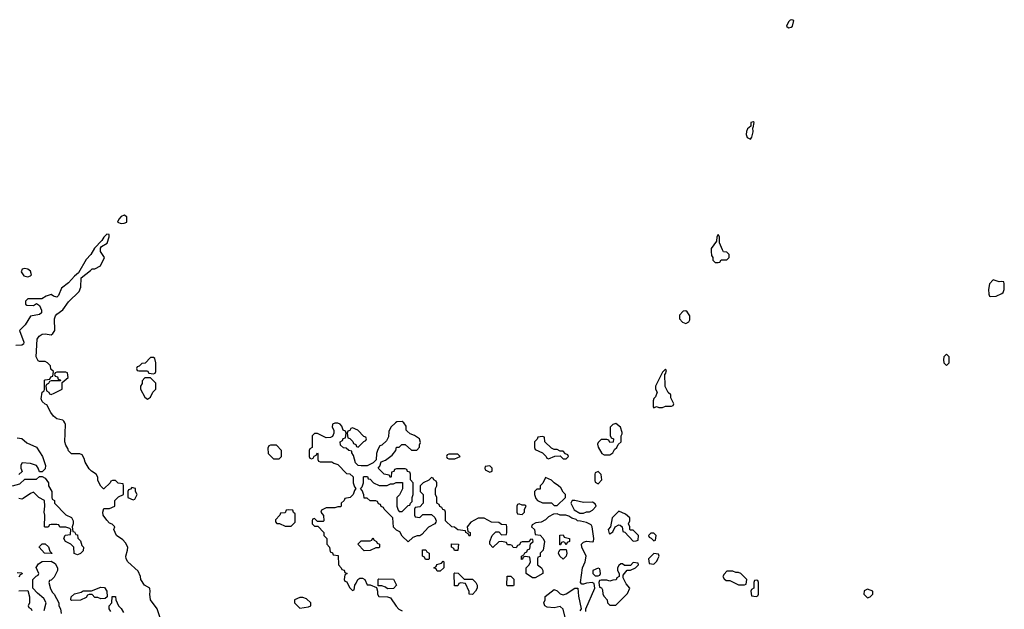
# Model space of a CAD drawing. Header units: inches. Extents: x 2380053 to 2584298, y 380219 to 546618.
# Tile 772 of 788: x 2484415 to 2491146, y 508726 to 512753. Entities that reach past the tile are written whole.
import ezdxf

# ---------------------------------------------------------------- set-up
doc = ezdxf.new("R2010")
doc.units = ezdxf.units.IN
doc.header["$MEASUREMENT"] = 0
for name, color, linetype in [('C4580', 7, 'Continuous'), ('C4581', 7, 'Continuous'), ('C4590', 7, 'Continuous'), ('C4591', 7, 'Continuous')]:
    doc.layers.add(name, color=color, linetype=linetype)

msp = doc.modelspace()

# ---------------------------------------------------------------- linework, layer by layer
at = {"layer": 'C4580', "color": 2, "elevation": 54}
for points in [[(2485390, 508626), (2485355.3, 508730), (2485309.3, 508790), (2485304, 508830), (2485308, 508848), (2485306, 508870), (2485269, 508890), (2485244, 508930), (2485242, 508950), (2485225.6, 508985.6), (2485154, 509050), (2485142.7, 509070), (2485140.9, 509090), (2485153.2, 509130), (2485154, 509150), (2485139.3, 509179.3), (2485120.2, 509200.2), (2485078, 509230), (2485058, 509270), (2485066, 509290), (2485048.4, 509308.4), (2485030, 509315.3), (2485010, 509334), (2484986, 509370), (2484984, 509390), (2484990, 509414), (2485030, 509414), (2485066, 509430), (2485066, 509470), (2485090, 509494), (2485126, 509510), (2485126, 509570), (2485122, 509582), (2485088.4, 509588.4), (2485070, 509606), (2485050, 509606), (2485038, 509602), (2485034, 509590), (2484991.6, 509548.4), (2484988.4, 509548.4), (2484970, 509566), (2484950, 509606), (2484948.7, 509628.7), (2484938, 509650), (2484906, 509670), (2484890, 509686), (2484862, 509730), (2484856.4, 509756.4), (2484842, 509782), (2484827.3, 509787.3), (2484770, 509788.7), (2484750, 509808.7), (2484745.2, 509825.2), (2484730, 509848), (2484724, 509870), (2484728.4, 509988.4), (2484722.8, 510000)], [(2486984.7, 510000), (2486952, 509970), (2486939.6, 509940.4), (2486936.9, 509903.1), (2486923.6, 509876.4), (2486890, 509846), (2486878, 509842), (2486863.6, 509816.4), (2486854, 509790), (2486852.7, 509747.3), (2486832.7, 509727.3), (2486790, 509706), (2486750, 509706), (2486728.4, 509708.4), (2486710, 509726), (2486696.4, 509776.4), (2486686, 509794), (2486686, 509806), (2486666, 509810), (2486647.3, 509827.3), (2486628.4, 509828.4), (2486607.3, 509847.3), (2486606, 509870), (2486622, 509878), (2486627.3, 509892.7), (2486642, 509898), (2486646, 509930), (2486642, 509942), (2486626, 509950), (2486616.4, 509976.4), (2486606, 509990), (2486590, 509998), (2486570, 509998), (2486554, 509990), (2486552, 509970), (2486562, 509950), (2486562, 509930), (2486552.7, 509907.3), (2486539.6, 509900.4), (2486510, 509898), (2486450, 509926), (2486430, 509926), (2486414, 509910), (2486414, 509830), (2486398, 509822), (2486394, 509810), (2486394, 509770), (2486398, 509758), (2486410, 509754), (2486422, 509758), (2486427.3, 509772.7), (2486442, 509778), (2486450, 509794), (2486454, 509790), (2486454, 509750), (2486458, 509738), (2486470, 509734), (2486550, 509734), (2486563.6, 509723.6), (2486590, 509714), (2486650, 509654), (2486671.6, 509651.6), (2486694, 509630), (2486694, 509590), (2486703.6, 509563.6), (2486714, 509550), (2486703.6, 509536.4), (2486694, 509510), (2486674, 509490), (2486638, 509482), (2486634, 509470), (2486614, 509450), (2486614, 509430), (2486610, 509426), (2486590, 509426), (2486570, 509418), (2486510, 509418), (2486478, 509402), (2486474, 509390), (2486492.7, 509367.3), (2486494, 509330), (2486490, 509326), (2486450, 509326), (2486430, 509346), (2486418, 509342), (2486414, 509330), (2486414, 509310), (2486430, 509294), (2486452.7, 509292.7), (2486494, 509250), (2486494, 509230), (2486514, 509210), (2486514, 509170), (2486534, 509150), (2486538, 509118), (2486552.7, 509112.7), (2486558, 509098), (2486592.7, 509092.7), (2486594, 509030), (2486614, 509010), (2486618, 508998), (2486632.7, 508992.7), (2486638, 508978), (2486654, 508970), (2486638, 508962), (2486634, 508930), (2486638, 508918), (2486652.7, 508912.7), (2486670, 508874), (2486690, 508854), (2486702, 508858), (2486706, 508890), (2486716.4, 508903.6), (2486726, 508930), (2486740.4, 508939.6), (2486759.6, 508939.6), (2486774, 508930), (2486790, 508894), (2486810, 508894), (2486854, 508874), (2486862, 508850), (2486862, 508830), (2486870, 508814), (2486930, 508812), (2486950, 508804.7), (2486987.9, 508747.9), (2487007.7, 508727.7), (2487030, 508714.8)], [(2488286, 508710), (2488286, 508730), (2488348, 508870), (2488342, 508902), (2488328, 508908), (2488290, 508905.2), (2488270, 508897.2), (2488258, 508898), (2488249, 508909), (2488263.6, 509010), (2488280.9, 509050), (2488286.6, 509090), (2488257, 509150), (2488256, 509170), (2488270, 509184), (2488289.5, 509190.5), (2488330, 509186.8), (2488338, 509190), (2488341.2, 509210), (2488329, 509289), (2488322, 509302), (2488290, 509318), (2488250, 509328.7), (2488229.3, 509329.3), (2488219, 509339), (2488190, 509348.7), (2488170, 509362), (2488148.4, 509368.4), (2488108.9, 509368.9), (2488090, 509378), (2488063.6, 509376.4), (2488030, 509358), (2488010, 509338), (2487979.6, 509320.4), (2487943.6, 509316.4), (2487918, 509302), (2487914, 509290), (2487934, 509270), (2487938, 509238), (2487972.7, 509232.7), (2487994, 509210), (2488002, 509190), (2487994, 509130), (2487974, 509110), (2487972.7, 509087.3), (2487958, 509082), (2487954, 509070), (2487954, 509030), (2487982, 509010), (2487992, 508990), (2487991.3, 508970), (2487939.6, 508940.4), (2487920.4, 508940.4), (2487878, 508970), (2487878, 509010), (2487898, 509030), (2487906, 509050), (2487902, 509082), (2487870, 509086), (2487858, 509082), (2487852.7, 509067.3), (2487846, 509066), (2487846, 509090), (2487862, 509098), (2487867.3, 509112.7), (2487882, 509118), (2487887.3, 509132.7), (2487902, 509138), (2487906, 509174), (2487926, 509190), (2487922, 509202), (2487910, 509206), (2487894, 509186), (2487850, 509186), (2487838, 509182), (2487832.7, 509167.3), (2487818, 509162), (2487810, 509146), (2487788.4, 509148.4), (2487782, 509162), (2487770, 509166), (2487750, 509166), (2487742, 509182), (2487710, 509188), (2487690, 509186), (2487650, 509148), (2487628, 509170), (2487628, 509190), (2487646, 509230), (2487670, 509254), (2487690, 509254), (2487710, 509234), (2487742, 509238), (2487746, 509250), (2487746, 509290), (2487742, 509302), (2487710, 509306), (2487690, 509318), (2487640.4, 509320.4), (2487590, 509348), (2487550, 509348), (2487499.6, 509320.4), (2487474, 509290), (2487478, 509258), (2487494, 509250), (2487494, 509230), (2487490, 509226), (2487482, 509242), (2487466, 509250), (2487462, 509262), (2487410, 509268), (2487387.3, 509287.3), (2487368.4, 509288.4), (2487326, 509330), (2487326, 509390), (2487322, 509402), (2487307.3, 509407.3), (2487302, 509422), (2487287.3, 509427.3), (2487282, 509442), (2487266, 509450), (2487266, 509490), (2487258, 509510), (2487258, 509550), (2487266, 509570), (2487266, 509590), (2487262, 509602), (2487246, 509610), (2487242, 509622), (2487230, 509626), (2487211.6, 509608.4), (2487174, 509590), (2487154, 509570), (2487154, 509530), (2487174, 509510), (2487174, 509450), (2487150, 509426), (2487118, 509422), (2487114, 509410), (2487114, 509370), (2487118, 509358), (2487150, 509354), (2487170, 509374), (2487230, 509374), (2487252.7, 509352.7), (2487262, 509330), (2487259.6, 509320.4), (2487254, 509310), (2487210, 509288), (2487163.6, 509236.4), (2487150, 509228), (2487132.7, 509227.3), (2487103.6, 509216.4), (2487070, 509186), (2487030, 509226), (2487014.6, 509254.6), (2486990, 509266), (2486970, 509286), (2486966, 509350), (2486906, 509410), (2486902, 509422), (2486887.3, 509427.3), (2486882, 509442), (2486867.3, 509447.3), (2486862, 509462), (2486850, 509466), (2486810, 509466), (2486790, 509486), (2486770, 509486), (2486767.3, 509507.3), (2486756.4, 509536.4), (2486746, 509550), (2486756.4, 509563.6), (2486766, 509590), (2486766, 509630), (2486770, 509634), (2486792.7, 509632.7), (2486798, 509618), (2486810, 509614), (2486834, 509590), (2486872.7, 509572.7), (2486927.3, 509572.7), (2486950, 509582), (2486970, 509582), (2486988, 509592), (2487032.7, 509592.7), (2487031.6, 509548.4), (2487011.6, 509508.4), (2486994, 509490), (2486994, 509430), (2487003.6, 509403.6), (2487010, 509394), (2487030, 509394), (2487070, 509434), (2487082, 509438), (2487086, 509450), (2487098, 509462), (2487098, 509490), (2487106, 509510), (2487106, 509590), (2487086, 509610), (2487086, 509650), (2487082, 509662), (2487067.3, 509667.3), (2487062, 509682), (2487050, 509686), (2486990, 509686), (2486978, 509682), (2486972.7, 509667.3), (2486958, 509662), (2486954, 509630), (2486950, 509626), (2486942, 509642), (2486906, 509650), (2486866, 509690), (2486876.4, 509703.6), (2486887.3, 509732.7), (2486916.4, 509743.6), (2486960.4, 509779.6), (2486986, 509810), (2486990, 509834), (2487010, 509834), (2487028.4, 509851.6), (2487050, 509852), (2487092.7, 509812.7), (2487130, 509814), (2487147.3, 509832.7), (2487148, 509850), (2487155.3, 509864.7), (2487148, 509890), (2487113.6, 509913.6), (2487084, 509924), (2487063.1, 509943.1), (2487058, 509950), (2487056.4, 509976.4), (2487040.7, 510000)], [(2484398, 509898), (2484430, 509892), (2484463.6, 509863.6), (2484530, 509834), (2484571.3, 509770), (2484591.6, 509708.4), (2484590, 509686), (2484570, 509666), (2484550, 509666), (2484542, 509690), (2484530, 509708), (2484490, 509722), (2484432.7, 509727.3), (2484422, 509710), (2484422, 509690), (2484432, 509668), (2484410, 509646)], [(2484366, 509570), (2484416.4, 509583.6), (2484450, 509614), (2484530, 509614), (2484550, 509634), (2484570, 509634), (2484590, 509622), (2484611.3, 509590), (2484612, 509570), (2484634, 509530), (2484634, 509490), (2484638, 509478), (2484654, 509470), (2484654, 509450), (2484731.6, 509371.6), (2484770, 509352), (2484782, 509330), (2484782, 509310), (2484774, 509290), (2484778, 509258), (2484790, 509254), (2484798, 509238), (2484810, 509234), (2484812.7, 509212.7), (2484830, 509194), (2484841, 509161), (2484851.3, 509150), (2484850, 509126), (2484830, 509108), (2484810, 509098), (2484787.3, 509107.3), (2484786, 509150), (2484766, 509170), (2484728.7, 509188.7), (2484718, 509210), (2484727.3, 509232.7), (2484762, 509238), (2484766, 509270), (2484758, 509278), (2484730, 509286), (2484690, 509286), (2484682, 509302), (2484670, 509306), (2484630, 509306), (2484618, 509302), (2484610, 509286), (2484590, 509286), (2484586, 509290), (2484588, 509370), (2484582, 509390), (2484588, 509430), (2484586, 509470), (2484546, 509490), (2484510, 509526), (2484490, 509518), (2484438, 509482), (2484430, 509479), (2484410, 509482)], [(2484582, 508718), (2484595.3, 508770), (2484580.4, 508800.4), (2484536.4, 508836.4), (2484506, 508870), (2484506, 508930), (2484527.3, 508952.7), (2484542, 508958), (2484546, 508970), (2484528.4, 509011.6), (2484543.1, 509036.9), (2484570, 509052), (2484630, 509054), (2484658, 509038), (2484674, 509010), (2484674, 508990), (2484650, 508946), (2484630, 508926), (2484618, 508922), (2484614, 508910), (2484625.4, 508865.4), (2484639.6, 508839.6), (2484652, 508830), (2484682, 508770), (2484682, 508750), (2484694, 508730), (2484698, 508698)], [(2484398, 508978), (2484430, 508974), (2484432.7, 508967.3), (2484418, 508962), (2484410, 508946)], [(2484408.4, 508851.6), (2484470, 508854), (2484482, 508810), (2484482, 508770), (2484474, 508750), (2484478, 508738), (2484494, 508730), (2484498, 508718)], [(2488144, 508670), (2488130, 508726), (2488110, 508746), (2488070, 508735.3), (2488020.4, 508740.4), (2488006, 508750), (2487998, 508770), (2488008, 508790), (2488007.3, 508812.7), (2488070, 508862), (2488090, 508852), (2488111, 508831), (2488130, 508824.7), (2488150, 508831), (2488210, 508870.7), (2488231.1, 508871.1), (2488234.6, 508814.6), (2488254, 508730), (2488244.7, 508715.3)], [(2485038, 508710), (2485026, 508730), (2485026, 508750), (2485046, 508770), (2485047.3, 508812.7), (2485070, 508814), (2485072, 508790), (2485091, 508750), (2485110, 508731), (2485124, 508704)]]:
    msp.add_lwpolyline(points, dxfattribs=at)
for points in [[(2488490, 509995.3), (2488470, 509988), (2488452, 509970), (2488452.7, 509912.7), (2488458, 509898), (2488474, 509890), (2488472.7, 509867.3), (2488450, 509866), (2488442, 509882), (2488430, 509886), (2488390, 509886), (2488370, 509866), (2488365.4, 509854.6), (2488370, 509834), (2488394, 509790), (2488410, 509782), (2488450, 509782), (2488470, 509794), (2488482, 509818), (2488498, 509830), (2488507.3, 509852.7), (2488526, 509870), (2488526, 509910), (2488534.6, 509925.4), (2488534.6, 509934.6), (2488522, 509970)], [(2486690, 509966), (2486678, 509962), (2486672.7, 509947.3), (2486658, 509942), (2486654, 509930), (2486658, 509898), (2486672.7, 509892.7), (2486692.7, 509872.7), (2486698, 509858), (2486712.7, 509852.7), (2486718, 509838), (2486730, 509834), (2486767.3, 509872.7), (2486782, 509878), (2486786, 509890), (2486782, 509902), (2486767.3, 509907.3), (2486726, 509950)], [(2487990, 509906), (2487958, 509902), (2487952.7, 509887.3), (2487934, 509870), (2487934, 509830), (2487938, 509818), (2487990, 509794), (2488014, 509770), (2488018, 509758), (2488030, 509754), (2488072.7, 509772.7), (2488110, 509774), (2488130, 509754), (2488150, 509754), (2488166, 509770), (2488162, 509782), (2488147.3, 509787.3), (2488130, 509806), (2488110, 509806), (2488090, 509818), (2488070, 509818), (2488050, 509826), (2488006, 509870), (2488002, 509902)], [(2486170, 509846), (2486130, 509846), (2486118, 509842), (2486112.7, 509827.3), (2486114, 509790), (2486150, 509754), (2486190, 509754), (2486206, 509770), (2486206, 509810)], [(2487410, 509786), (2487350, 509786), (2487338, 509782), (2487334, 509770), (2487338, 509758), (2487350, 509754), (2487390, 509754), (2487410, 509762), (2487426, 509770)], [(2487630, 509706), (2487598, 509702), (2487594, 509690), (2487598, 509678), (2487630, 509662), (2487646, 509670), (2487646, 509690)], [(2488370, 509668), (2488350, 509658), (2488346, 509650), (2488346, 509606), (2488350, 509594), (2488370, 509582), (2488395.3, 509610), (2488390, 509646)], [(2488010, 509626), (2487991.6, 509588.4), (2487974, 509570), (2487972.7, 509547.3), (2487950, 509546), (2487934, 509530), (2487934, 509510), (2487943.6, 509483.6), (2487954, 509470), (2487990, 509454), (2488050, 509454), (2488070, 509434), (2488090, 509434), (2488146, 509490), (2488146, 509510), (2488130, 509526), (2488114.6, 509554.6), (2488098, 509570), (2488068.9, 509588.9), (2488050, 509608)], [(2485182, 509558), (2485172.7, 509547.3), (2485158, 509542), (2485154, 509530), (2485154, 509490), (2485190, 509474), (2485202, 509478), (2485218, 509510), (2485206, 509530), (2485206, 509550)], [(2487830, 509446), (2487818, 509442), (2487814, 509430), (2487814, 509390), (2487818, 509378), (2487850, 509374), (2487866, 509390), (2487866, 509410), (2487878, 509430), (2487870, 509438), (2487850, 509438)], [(2488210, 509468.7), (2488192, 509468), (2488182, 509450), (2488205.4, 509405.4), (2488243.6, 509383.6), (2488270, 509382), (2488290, 509392), (2488310, 509392), (2488330, 509402), (2488355.3, 509430), (2488350, 509446), (2488330, 509458), (2488270, 509455.3)], [(2486250, 509406), (2486238, 509402), (2486230, 509386), (2486198, 509382), (2486194, 509370), (2486163.6, 509336.4), (2486163.6, 509323.6), (2486172.7, 509312.7), (2486191.6, 509311.6), (2486230, 509294), (2486270, 509294), (2486298, 509322), (2486298, 509378), (2486287.3, 509387.3), (2486282, 509402)], [(2488510, 509395.3), (2488466, 509350), (2488454, 509290), (2488438, 509270), (2488444.7, 509244.7), (2488450, 509242), (2488470, 509254), (2488486, 509290), (2488510, 509302), (2488519.6, 509299.6), (2488534, 509290), (2488538, 509258), (2488552.7, 509252.7), (2488610, 509192), (2488630, 509194), (2488642, 509198), (2488646, 509230), (2488610, 509266), (2488590, 509266), (2488586, 509270), (2488586, 509290), (2488578, 509310), (2488586, 509330), (2488586, 509350), (2488556.4, 509376.4)], [(2488750, 509246), (2488730, 509246), (2488714, 509230), (2488718, 509218), (2488732.7, 509212.7), (2488750, 509194), (2488762, 509198), (2488766, 509230)], [(2486770, 509126), (2486726, 509170), (2486750, 509194), (2486810, 509194), (2486822, 509198), (2486830, 509214), (2486838, 509198), (2486854, 509190), (2486858, 509178), (2486874, 509170), (2486874, 509150), (2486870, 509146), (2486850, 509146), (2486810, 509128)], [(2488150, 509166), (2488142, 509182), (2488130, 509186), (2488118, 509182), (2488112.7, 509167.3), (2488107.3, 509167.3), (2488107.3, 509232.7), (2488130, 509234), (2488138, 509218), (2488174, 509210), (2488174, 509190), (2488158, 509182)], [(2484630, 509106), (2484586, 509110), (2484548.7, 509150), (2484550, 509154), (2484570, 509174), (2484590, 509174), (2484611.6, 509151.6), (2484622, 509122), (2484634, 509110), (2484634, 509106)], [(2487190, 509066), (2487182, 509082), (2487168.4, 509088.4), (2487168.4, 509131.6), (2487191.6, 509131.6), (2487198, 509118), (2487214, 509110), (2487214, 509070), (2487210, 509066)], [(2487387.3, 509127.3), (2487382, 509142), (2487366, 509150), (2487367.3, 509172.7), (2487414, 509170), (2487410, 509128)], [(2488130, 509069), (2488108, 509090), (2488098, 509110), (2488100.4, 509119.6), (2488110, 509134), (2488150, 509134), (2488156, 509110), (2488151, 509090)], [(2487270, 508986), (2487262, 509002), (2487246, 509010), (2487262, 509018), (2487267.3, 509032.7), (2487298, 509042), (2487310, 509054), (2487314, 509050), (2487314, 509010), (2487290, 508986)], [(2488610, 509046), (2488590, 509026), (2488550, 509026), (2488536.4, 509036.4), (2488523.6, 509036.4), (2488510, 509026), (2488502, 509010), (2488502, 508990), (2488514, 508970), (2488514, 508950), (2488498, 508942), (2488492.7, 508927.3), (2488470, 508926), (2488450, 508918), (2488430, 508926), (2488390, 508926), (2488378, 508922), (2488374, 508910), (2488378, 508878), (2488392.7, 508872.7), (2488399.6, 508859.6), (2488402, 508830), (2488410, 508814), (2488431.6, 508791.6), (2488434, 508770), (2488450, 508754), (2488490, 508754), (2488570, 508834), (2488586, 508870), (2488560.4, 508900.4), (2488540.4, 508940.4), (2488540.4, 508959.6), (2488567.3, 508992.7), (2488590, 508994), (2488626, 509010), (2488646, 509030), (2488642, 509042)], [(2488750, 509106), (2488714, 509070), (2488718, 509038), (2488750, 509034), (2488770, 509054), (2488778, 509070), (2488786, 509090), (2488782, 509102)], [(2487510, 508828), (2487488.4, 508828.4), (2487487.3, 508847.3), (2487462, 508902), (2487430, 508906), (2487418, 508902), (2487410, 508886), (2487387.3, 508887.3), (2487386, 508970), (2487390, 508974), (2487412.7, 508972.7), (2487452.7, 508932.7), (2487511.6, 508931.6), (2487534, 508910), (2487542, 508890), (2487542, 508870), (2487531.1, 508848.9)], [(2488370, 509006), (2488334, 508990), (2488334, 508970), (2488350, 508954), (2488370, 508954), (2488382, 508958), (2488386, 508970), (2488382, 509002)], [(2489290, 508986), (2489250, 508986), (2489230, 508966), (2489222, 508950), (2489230, 508934), (2489243.6, 508923.6), (2489270, 508922), (2489330, 508894), (2489370, 508894), (2489382, 508898), (2489386, 508930), (2489346, 508970), (2489330, 508978), (2489310, 508978)], [(2486930, 508866), (2486916.4, 508876.4), (2486890, 508886), (2486866, 508886), (2486866, 508930), (2486870, 508934), (2486970, 508932), (2486992, 508890), (2486970, 508868.7)], [(2487750, 508886), (2487746, 508890), (2487748.4, 508951.6), (2487771.6, 508951.6), (2487792.7, 508932.7), (2487794, 508890), (2487790, 508886)], [(2489450, 508926), (2489438, 508922), (2489434, 508910), (2489434, 508870), (2489418, 508862), (2489414, 508850), (2489418, 508818), (2489450, 508814), (2489462, 508818), (2489466, 508830), (2489466, 508910), (2489462, 508922)], [(2484970, 508798), (2484950, 508806), (2484930, 508806), (2484910, 508826), (2484890, 508826), (2484878, 508822), (2484870, 508806), (2484830, 508788.7), (2484770, 508786), (2484766, 508790), (2484768, 508810), (2484790, 508831.3), (2484836.4, 508843.6), (2484850, 508851.3), (2484907.3, 508852.7), (2484970, 508878), (2484995.3, 508875.3), (2485012, 508850), (2485014, 508810), (2484999.6, 508800.4)], [(2486350, 508806), (2486330, 508806), (2486294, 508790), (2486294, 508770), (2486330, 508734), (2486390, 508742), (2486406, 508750), (2486406, 508770), (2486376.4, 508796.4)]]:
    msp.add_lwpolyline(points, close=True, dxfattribs=at)
at = {"layer": 'C4581', "color": 2, "elevation": 54}
for points in [[(2489693.2, 512753.2), (2489682, 512750), (2489670, 512738), (2489658, 512710), (2489670, 512698), (2489690, 512702.8), (2489699, 512710), (2489707.3, 512747.3)], [(2489430, 512055.3), (2489414, 512050), (2489414, 512026), (2489390, 512008), (2489382.8, 511990), (2489380.7, 511970), (2489387.7, 511947.7), (2489410, 511938), (2489419, 511950), (2489428.4, 511988.4), (2489426, 512014), (2489430, 512014), (2489435.3, 512050)], [(2485130, 511418), (2485110, 511408), (2485092, 511390), (2485084.7, 511370), (2485110, 511360.7), (2485130, 511362.8), (2485148, 511370), (2485147.3, 511407.3)], [(2489190, 511286), (2489182, 511270), (2489179.6, 511240.4), (2489142.8, 511190), (2489141, 511170), (2489143.6, 511143.6), (2489154, 511130), (2489154, 511110), (2489170, 511094), (2489190, 511094), (2489202, 511098), (2489210, 511114), (2489250, 511114), (2489266, 511130), (2489266, 511150), (2489250, 511166), (2489227.3, 511167.3), (2489220.4, 511180.4), (2489198, 511230), (2489198, 511270)], [(2484450, 511054), (2484431.6, 511048.4), (2484424.7, 511030), (2484444, 511004), (2484470, 510998), (2484490, 511004.7), (2484495.3, 511010), (2484490, 511035.3), (2484470, 511048.7)], [(2488970, 510763.7), (2488950, 510762.7), (2488924.9, 510735.1), (2488925.5, 510710), (2488946.7, 510686.7), (2488970, 510679.1), (2488989.5, 510690.5), (2488996.6, 510703.4), (2488997, 510730), (2488978.3, 510758.3)], [(2485330, 510446), (2485310, 510446), (2485272.7, 510407.3), (2485250, 510406), (2485232.7, 510387.3), (2485218, 510382), (2485214, 510370), (2485218, 510358), (2485230, 510354), (2485290, 510354), (2485298, 510338), (2485330, 510334), (2485342, 510338), (2485346, 510350), (2485346, 510410), (2485338, 510438)], [(2484730, 510346), (2484670, 510346), (2484658, 510342), (2484654, 510330), (2484658, 510318), (2484672.7, 510312.7), (2484678, 510298), (2484692.7, 510292.7), (2484694, 510286), (2484630, 510286), (2484618, 510282), (2484612.7, 510267.3), (2484598, 510262), (2484594, 510250), (2484598, 510218), (2484614, 510210), (2484618, 510198), (2484630, 510194), (2484650, 510202), (2484706, 510230), (2484706, 510274), (2484746, 510310), (2484742, 510342)], [(2488830, 510366), (2488810, 510346), (2488762, 510250), (2488762, 510230), (2488774, 510210), (2488762, 510178), (2488750, 510166), (2488744.7, 510150), (2488744.7, 510110), (2488750, 510102), (2488768, 510112), (2488785.4, 510105.4), (2488810, 510104.7), (2488830, 510114), (2488870, 510114), (2488882, 510118), (2488886, 510130), (2488866, 510170), (2488866, 510190), (2488847.3, 510207.3), (2488828, 510248), (2488826, 510334), (2488830, 510334), (2488836.4, 510356.4)], [(2485310, 510306), (2485270, 510306), (2485252.7, 510287.3), (2485251.6, 510268.4), (2485242, 510250), (2485242, 510230), (2485270, 510174), (2485290, 510162), (2485310, 510174), (2485326, 510210), (2485346, 510230), (2485346, 510270)]]:
    msp.add_lwpolyline(points, close=True, dxfattribs=at)
for points in [[(2484722.8, 510000), (2484718, 510010), (2484710, 510018), (2484670, 510028), (2484645.6, 510045.6), (2484628, 510070), (2484602, 510122), (2484590, 510126), (2484570, 510146), (2484563.1, 510163.1), (2484568, 510210), (2484582, 510218), (2484586, 510230), (2484586, 510290), (2484590, 510294), (2484622, 510298), (2484627.3, 510312.7), (2484642, 510318), (2484646, 510350), (2484627.3, 510367.3), (2484626, 510390), (2484606, 510410), (2484590, 510418), (2484550, 510418), (2484542, 510422), (2484528.7, 510450), (2484535.1, 510570), (2484547.8, 510592.2), (2484570, 510604.9), (2484590, 510606.8), (2484630, 510601), (2484642, 510610), (2484655.3, 510630), (2484652.3, 510710), (2484660.9, 510730), (2484670, 510742.8), (2484709.5, 510770.5), (2484750, 510826), (2484822.7, 510897.3), (2484833.2, 510926.8), (2484835.3, 510990), (2484900.4, 511039.6), (2484910, 511052), (2484930, 511052), (2484968.4, 511071.6), (2484995.3, 511130), (2484968.7, 511170), (2484968, 511192), (2484975.3, 511204.7), (2485012.7, 511227.3), (2485028, 511270), (2485026, 511286), (2485010, 511288), (2484990, 511268), (2484976, 511244), (2484927.5, 511192.5), (2484901, 511150), (2484870, 511115.3), (2484816.8, 511023.2), (2484790, 511002), (2484750, 510955.3), (2484701, 510919), (2484681, 510870), (2484670, 510859), (2484645.6, 510865.6), (2484630, 510875.3), (2484595.3, 510864.7), (2484567.3, 510847.3), (2484470, 510846), (2484454, 510830), (2484454, 510810), (2484463.6, 510803.6), (2484510, 510802), (2484530, 510814), (2484550, 510802), (2484564.7, 510770), (2484564.7, 510750), (2484550, 510739), (2484490, 510728), (2484452, 510670), (2484414, 510630), (2484444.7, 510550), (2484442, 510538), (2484430.7, 510529.3), (2484390, 510528.7)], [(2487040.7, 510000), (2487040.4, 510000.4), (2487030, 510008), (2486992.7, 510007.3), (2486984.7, 510000)]]:
    msp.add_lwpolyline(points, dxfattribs=at)
at = {"layer": 'C4590', "color": 2, "elevation": 54}
msp.add_lwpolyline([(2490210, 508864), (2490187.5, 508852.5), (2490186.8, 508830), (2490210, 508804.7), (2490230, 508812), (2490248, 508830), (2490248, 508850)], close=True, dxfattribs=at)
at = {"layer": 'C4591', "color": 2, "elevation": 54}
for points in [[(2491070, 510975.3), (2491044.7, 510950), (2491038, 510910), (2491039.6, 510879.6), (2491044.7, 510864.7), (2491050, 510862), (2491090, 510864.7), (2491130, 510882), (2491138, 510890), (2491146, 510910), (2491146, 510950), (2491142, 510962), (2491130, 510966), (2491110, 510962)], [(2490750, 510468), (2490732, 510450), (2490731.3, 510430), (2490732, 510410), (2490750, 510392), (2490768, 510410), (2490768.7, 510430), (2490768, 510450)]]:
    msp.add_lwpolyline(points, close=True, dxfattribs=at)

doc.saveas('drawing.dxf')
